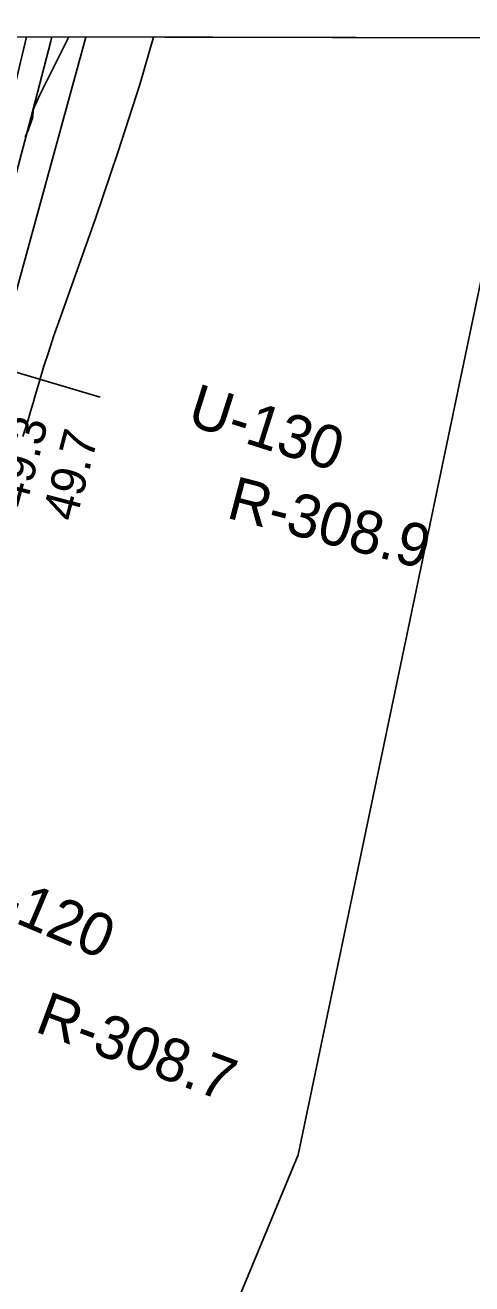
# Model space of a CAD drawing. Extents: x 3177385 to 3215275, y 903885 to 929304.
# Drawn here: x 3211129 to 3211990, y 925053 to 927480 of the extents above; entities that cross this region are included whole.
import ezdxf

# ---------------------------------------------------------------- set-up
doc = ezdxf.new("R2010")
doc.units = 0
for name, color, linetype in [('V-GRID-FRAM', 7, 'Continuous'), ('V-RIVR-RANG', 7, 'Continuous'), ('V-RIVR-RANG-IDEN', 7, 'Continuous'), ('V-SITE-VEGE', 7, 'Continuous'), ('V-TOPO-BNDY', 7, 'Continuous'), ('V-TOPO-MAJR', 7, 'Continuous'), ('V-TOPO-MINR', 7, 'Continuous')]:
    doc.layers.add(name, color=color, linetype=linetype)

msp = doc.modelspace()

# ---------------------------------------------------------------- linework, layer by layer
at = {"layer": 'V-GRID-FRAM'}
msp.add_lwpolyline([(3181653.7, 927525.9), (3181603.5, 909337.1), (3212939.2, 909264.2), (3212973.6, 927453), (3181653.7, 927525.9)], dxfattribs=at)
at = {"layer": 'V-RIVR-RANG'}
msp.add_line((3211273.2, 926762.6), (3210219.1, 927077), dxfattribs=at)
at = {"layer": 'V-SITE-VEGE'}
for p, q in [((3211212.8, 927457.1), (3211156.6, 927344.2)), ((3212503, 927454.1), (3211212.8, 927457.1)), ((3211156.6, 927344.2), (3211151.2, 927333)), ((3211144.4, 927313.8), (3211143.9, 927305.6)), ((3211144.9, 927317.8), (3211144.4, 927313.8)), ((3211145.4, 927319.8), (3211144.9, 927317.8)), ((3211146.1, 927321.7), (3211145.4, 927319.8)), ((3211151.2, 927333), (3211146.1, 927321.7)), ((3211140, 927291.7), (3211136.9, 927282.7)), ((3211142.9, 927300.8), (3211140, 927291.7)), ((3211143.6, 927303.3), (3211142.9, 927300.8)), ((3211143.9, 927305.6), (3211143.6, 927303.3)), ((3211131.1, 927269), (3211128.9, 927264.7)), ((3211134.5, 927276.8), (3211131.1, 927269)), ((3211136.9, 927282.7), (3211134.5, 927276.8))]:
    msp.add_line(p, q, dxfattribs=at)
at = {"layer": 'V-TOPO-BNDY'}
msp.add_lwpolyline([(3212104.8, 927455), (3211654.7, 925302.3), (3210557.1, 922651.3), (3209209.3, 920082.8), (3207894, 918536.9), (3206269, 917198.2), (3204190, 915875.2), (3202489, 914709.7), (3200914, 913922.2), (3198614.5, 912914.1), (3196094.5, 911748.6), (3194267.5, 911118.6), (3192913, 910488.6), (3191155.6, 909558.2), (3212939.7, 909531.5)], dxfattribs=at)
at = {"layer": 'V-TOPO-MAJR'}
msp.add_lwpolyline([(3211100.9, 927152.1), (3211139.9, 927300.6), (3211178.4, 927449.3), (3211180.4, 927457.1)], dxfattribs=at)
at = {"layer": 'V-TOPO-MINR'}
for points in [[(3210959.8, 926735.3), (3211131.3, 927457.3)], [(3211037.8, 926698.6), (3211246.1, 927457)], [(3211124.7, 926687.1), (3211129.6, 926703.2), (3211134.5, 926719.3), (3211139.3, 926735.4), (3211144.1, 926751.5), (3211148.8, 926767.6), (3211156.4, 926793.3), (3211165.1, 926822.2), (3211174.2, 926850.9), (3211183.8, 926879.5), (3211193.6, 926908.1), (3211264.4, 927107.4), (3211308.2, 927236), (3211349.7, 927365.3), (3211376.5, 927456.7)]]:
    msp.add_lwpolyline(points, dxfattribs=at)

# ---------------------------------------------------------------- texts
at = {"layer": 'V-RIVR-RANG'}
for s, p in [('49.3', (3211129.3, 926545.8)), ('49.7', (3211226.1, 926520.5))]:
    msp.add_text(s, height=67, rotation=75.2183, dxfattribs=at).set_placement(p)
at = {"layer": 'V-RIVR-RANG-IDEN'}
for s, rotation, p in [('U-130', 342.4264, (3211437.8, 926710.5)), ('R-308.9', 345.3619, (3211514.4, 926530.8)), ('U-120', 337.0618, (3210999.6, 925795.9)), ('R-308.7', 339.6552, (3211145.1, 925540.6))]:
    msp.add_text(s, height=83, rotation=rotation, dxfattribs=at).set_placement(p)

doc.saveas('drawing.dxf')
